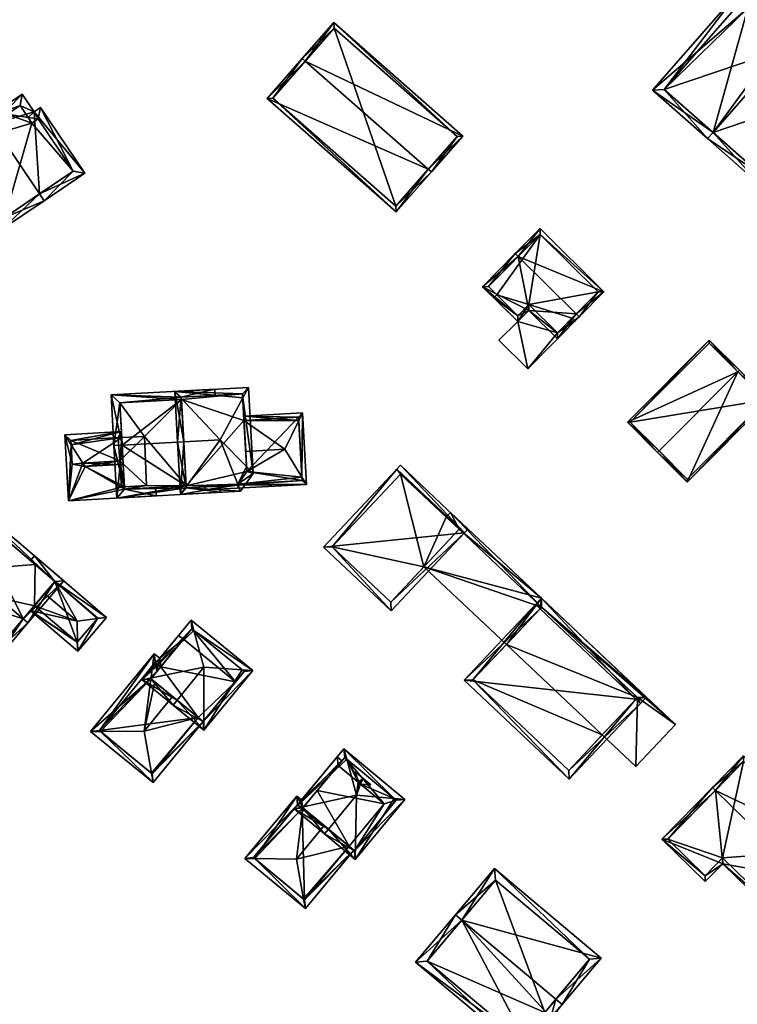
# Model space of a CAD drawing. Header units: inches. Extents: x 2685601 to 2690022, y 1235992 to 1239010.
# Tile 347 of 390: x 2689531 to 2689618, y 1237637 to 1237756. Entities that reach past the tile are written whole.
import ezdxf

# ---------------------------------------------------------------- set-up
doc = ezdxf.new("R2010")
doc.units = ezdxf.units.IN
doc.header["$MEASUREMENT"] = 0
doc.layers.add('Gebaeude Einzelhaus', color=10, linetype='Continuous')

msp = doc.modelspace()

# ---------------------------------------------------------------- meshes
at = {"layer": 'Gebaeude Einzelhaus'}
mesh = msp.add_polyface(dxfattribs=at)
corners = [(2689615.366, 1237742.492, 515.094), (2689621.235, 1237736.013, 509.027), (2689631.831, 1237748.093, 509.027), (2689614.706, 1237741.74, 515.094), (2689624.644, 1237753.068, 515.094), (2689625.303, 1237753.819, 515.094), (2689619.594, 1237757.499, 510.505), (2689618.625, 1237759.679, 509.027), (2689608.028, 1237747.599, 509.027), (2689619.502, 1237758.91, 509.823), (2689623.72, 1237753.879, 514.254), (2689624.378, 1237754.63, 514.254), (2689620.253, 1237758.25, 510.505), (2689621.143, 1237737.424, 509.725), (2689630.42, 1237748, 509.725), (2689618.718, 1237758.268, 509.71), (2689609.439, 1237747.691, 509.71), (2689619.594, 1237757.499, 498.321), (2689618.718, 1237758.268, 498.321), (2689624.876, 1237752.864, 498.321), (2689630.42, 1237748, 498.321), (2689624.876, 1237752.864, 511.544), (2689609.439, 1237747.691, 498.321), (2689621.143, 1237737.424, 498.321)]
mesh.append_faces([[corners[k] for k in face] for face in [(10, 5, 4), (10, 11, 5), (7, 16, 8), (8, 16, 3), (3, 16, 0), (9, 15, 7), (7, 15, 16), (9, 6, 15), (9, 12, 6), (2, 14, 5), (5, 14, 4), (13, 3, 0), (2, 1, 14), (14, 1, 13), (13, 1, 3), (9, 6, 12), (10, 5, 11), (10, 4, 5), (6, 0, 10), (10, 0, 4), (6, 8, 0), (0, 8, 3), (9, 7, 6), (6, 7, 8), (0, 2, 4), (4, 2, 5), (3, 1, 0), (0, 1, 2)]], dxfattribs={"color": 13})
mesh.append_faces([[corners[k] for k in face] for face in [(19, 22, 17), (17, 22, 18), (20, 23, 19), (19, 23, 22), (14, 13, 20), (20, 13, 23), (0, 16, 13), (13, 16, 23), (23, 16, 22), (16, 15, 22), (22, 15, 18), (4, 21, 10), (4, 14, 21), (21, 14, 19), (19, 14, 20), (18, 15, 17), (17, 15, 6)]], dxfattribs={"color": 41})
mesh = msp.add_polyface(dxfattribs=at)
corners = [(2689580.915, 1237738.041, 502.003), (2689577.043, 1237732.876, 498.844), (2689581.29, 1237737.711, 502.003), (2689561.415, 1237746.608, 498.844), (2689566.039, 1237751.113, 502.003), (2689565.663, 1237751.443, 502.003), (2689585.11, 1237742.059, 498.844), (2689569.483, 1237755.79, 498.844), (2689576.998, 1237733.583, 499.09), (2689562.12, 1237746.653, 499.089), (2689584.405, 1237742.014, 499.117), (2689569.528, 1237755.084, 499.117), (2689569.528, 1237755.084, 486.862), (2689584.405, 1237742.014, 486.862), (2689562.12, 1237746.653, 486.862), (2689576.998, 1237733.583, 486.862)]
mesh.append_faces([[corners[k] for k in face] for face in [(4, 9, 5), (11, 4, 5), (5, 9, 3), (10, 11, 7), (7, 11, 5), (6, 10, 7), (8, 0, 2), (2, 0, 10), (2, 10, 6), (9, 8, 1), (3, 9, 1), (1, 8, 2), (4, 7, 5), (2, 6, 0), (0, 6, 4), (4, 6, 7), (3, 4, 5), (3, 0, 4), (3, 1, 0), (0, 1, 2)]], dxfattribs={"color": 13})
mesh.append_faces([[corners[k] for k in face] for face in [(12, 15, 14), (13, 15, 12), (0, 15, 13), (8, 15, 0), (0, 13, 10), (14, 15, 9), (9, 15, 8), (12, 14, 4), (4, 14, 9), (11, 12, 4), (13, 12, 10), (10, 12, 11)]], dxfattribs={"color": 41})
mesh = msp.add_polyface(dxfattribs=at)
corners = [(2689539.37, 1237737.554, 492.651), (2689534.004, 1237745.508, 492.651), (2689533.245, 1237744.996, 493.041), (2689528.207, 1237743.488, 495.18), (2689531.809, 1237747.124, 493.041), (2689533.891, 1237735.064, 495.18), (2689527.648, 1237744.316, 495.18), (2689534.45, 1237734.235, 495.18), (2689522.61, 1237740.918, 492.651), (2689529.413, 1237730.836, 492.651), (2689537.981, 1237737.824, 493.077), (2689529.683, 1237732.225, 493.067), (2689533.733, 1237744.121, 493.077), (2689531.539, 1237745.736, 493.467), (2689532.53, 1237744.284, 493.463), (2689523.999, 1237740.648, 493.067), (2689532.975, 1237743.609, 493.467), (2689531.539, 1237745.736, 483.032), (2689532.53, 1237744.284, 483.032), (2689524.848, 1237741.221, 489.809), (2689523.999, 1237740.648, 483.032), (2689529.999, 1237744.697, 490.962), (2689529.999, 1237744.697, 483.032), (2689524.848, 1237741.221, 483.032), (2689529.683, 1237732.225, 483.031), (2689537.981, 1237737.824, 483.031), (2689533.733, 1237744.121, 483.032), (2689532.975, 1237743.609, 483.032)]
mesh.append_faces([[corners[k] for k in face] for face in [(12, 16, 14), (15, 11, 9), (8, 15, 9), (3, 15, 6), (13, 3, 6), (6, 15, 8), (4, 13, 6), (2, 12, 14), (14, 13, 2), (2, 13, 4), (10, 12, 1), (1, 12, 2), (0, 10, 1), (5, 10, 7), (11, 5, 7), (9, 11, 7), (7, 10, 0), (3, 9, 5), (5, 9, 7), (6, 8, 3), (3, 8, 9), (0, 5, 7), (3, 4, 6), (0, 2, 5), (5, 2, 3), (3, 2, 4), (0, 1, 2)]], dxfattribs={"color": 13})
mesh.append_faces([[corners[k] for k in face] for face in [(18, 22, 17), (23, 24, 20), (18, 27, 22), (22, 27, 23), (23, 27, 24), (24, 27, 25), (25, 27, 26), (14, 27, 18), (14, 16, 27), (16, 12, 27), (27, 12, 26), (12, 10, 26), (26, 10, 25), (5, 11, 10), (10, 11, 25), (25, 11, 24), (11, 15, 24), (24, 15, 20), (20, 19, 23), (21, 17, 22), (21, 13, 17), (19, 3, 21), (21, 3, 13), (20, 15, 19), (19, 15, 3), (13, 14, 17), (17, 14, 18)]], dxfattribs={"color": 41})
mesh = msp.add_polyface(dxfattribs=at)
corners = [(2689593.07, 1237720.968, 497.666), (2689587.486, 1237723.84, 497.158), (2689591.743, 1237719.626, 497.158), (2689591.805, 1237727.492, 498.675), (2689591.449, 1237727.844, 498.675), (2689598.819, 1237720.548, 498.675), (2689596.54, 1237717.534, 497.666), (2689599.175, 1237720.196, 498.675), (2689602.173, 1237723.225, 497.158), (2689594.446, 1237730.873, 497.158), (2689591.739, 1237720.334, 497.293), (2689596.536, 1237718.241, 497.801), (2689593.066, 1237721.675, 497.801), (2689601.465, 1237723.221, 497.336), (2689594.45, 1237730.165, 497.336), (2689588.194, 1237723.844, 497.293), (2689594.45, 1237730.165, 487.737), (2689601.465, 1237723.221, 487.737), (2689588.194, 1237723.844, 487.737), (2689589.211, 1237722.837, 494.508), (2689589.211, 1237722.837, 487.737), (2689591.739, 1237720.334, 494.508), (2689593.066, 1237721.675, 494.508), (2689596.536, 1237718.241, 494.508), (2689598.322, 1237720.046, 494.508), (2689598.322, 1237720.046, 487.737), (2689593.066, 1237721.675, 487.737), (2689596.536, 1237718.241, 487.737), (2689591.739, 1237720.334, 487.737)]
mesh.append_faces([[corners[k] for k in face] for face in [(15, 10, 1), (3, 15, 4), (14, 3, 4), (4, 15, 1), (9, 14, 4), (13, 14, 8), (8, 14, 9), (11, 5, 7), (7, 5, 13), (7, 13, 8), (6, 11, 7), (12, 11, 0), (10, 12, 0), (0, 11, 6), (1, 10, 2), (2, 10, 0), (3, 9, 4), (7, 8, 5), (5, 8, 3), (3, 8, 9), (5, 6, 7), (3, 0, 5), (5, 0, 6), (4, 1, 3), (3, 1, 0), (0, 1, 2)]], dxfattribs={"color": 13})
mesh.append_faces([[corners[k] for k in face] for face in [(20, 26, 28), (26, 25, 27), (26, 17, 25), (20, 16, 26), (26, 16, 17), (20, 18, 16), (17, 24, 25), (24, 11, 23), (24, 5, 11), (17, 13, 24), (24, 13, 5), (11, 12, 23), (23, 12, 22), (22, 10, 21), (22, 12, 10), (10, 19, 21), (19, 18, 20), (10, 15, 19), (19, 15, 18), (3, 18, 15), (3, 16, 18), (3, 14, 16), (14, 13, 16), (16, 13, 17)]], dxfattribs={"color": 41})
mesh = msp.add_polyface(dxfattribs=at)
corners = [(2689592.956, 1237713.914, 494.508), (2689591.743, 1237719.626, 494.508), (2689589.456, 1237717.379, 494.508), (2689596.536, 1237718.241, 494.508), (2689593.066, 1237721.675, 494.508), (2689591.739, 1237720.334, 494.508), (2689588.859, 1237722.481, 494.508), (2689598.678, 1237719.694, 494.508), (2689598.322, 1237720.046, 494.508), (2689589.211, 1237722.837, 494.508), (2689598.322, 1237720.046, 487.737), (2689598.678, 1237719.694, 487.737), (2689588.859, 1237722.481, 487.737), (2689589.211, 1237722.837, 487.737), (2689591.743, 1237719.626, 487.737), (2689589.456, 1237717.379, 487.737), (2689592.956, 1237713.914, 487.737), (2689596.536, 1237718.241, 487.737), (2689591.739, 1237720.334, 487.737), (2689593.066, 1237721.675, 487.737)]
mesh.append_faces([[corners[k] for k in face] for face in [(6, 5, 9), (3, 7, 8), (3, 0, 7), (6, 1, 5), (5, 1, 4), (4, 1, 3), (3, 1, 0), (0, 1, 2)]], dxfattribs={"color": 13})
mesh.append_faces([[corners[k] for k in face] for face in [(11, 17, 10), (18, 12, 13), (17, 14, 19), (19, 14, 18), (18, 14, 12), (11, 16, 17), (17, 16, 14), (14, 16, 15), (7, 0, 11), (11, 0, 16), (0, 2, 16), (16, 2, 15), (2, 1, 15), (15, 1, 14), (1, 6, 14), (14, 6, 12), (12, 9, 13), (12, 6, 9), (11, 10, 7), (7, 10, 8)]], dxfattribs={"color": 41})
mesh = msp.add_polyface(dxfattribs=at)
corners = [(2689618.372, 1237713.56, 501.582), (2689612.25, 1237700.224, 497.538), (2689622.144, 1237710.158, 497.538), (2689608.832, 1237703.981, 501.582), (2689608.655, 1237703.803, 501.582), (2689618.549, 1237713.738, 501.582), (2689614.894, 1237717.378, 497.538), (2689605.001, 1237707.443, 497.538), (2689621.79, 1237710.156, 497.737), (2689614.895, 1237717.024, 497.734), (2689605.355, 1237707.444, 497.734), (2689612.249, 1237700.578, 497.738), (2689621.79, 1237710.156, 489.471), (2689614.895, 1237717.024, 489.471), (2689605.355, 1237707.444, 489.471), (2689612.249, 1237700.578, 489.471)]
mesh.append_faces([[corners[k] for k in face] for face in [(1, 11, 8), (3, 11, 4), (10, 3, 4), (4, 11, 1), (7, 10, 4), (9, 10, 6), (6, 10, 7), (0, 9, 5), (8, 0, 5), (5, 9, 6), (1, 8, 2), (2, 8, 5), (0, 7, 3), (3, 7, 4), (5, 6, 0), (0, 6, 7), (0, 2, 5), (4, 1, 3), (3, 1, 0), (0, 1, 2)]], dxfattribs={"color": 13})
mesh.append_faces([[corners[k] for k in face] for face in [(12, 15, 14), (12, 14, 13), (8, 15, 12), (11, 15, 8), (3, 15, 11), (14, 15, 10), (10, 15, 3), (13, 14, 10), (9, 13, 10), (12, 13, 9), (0, 12, 9), (8, 12, 0)]], dxfattribs={"color": 41})
mesh = msp.add_polyface(dxfattribs=at)
corners = [(2689543.89, 1237704.684, 494.304), (2689551.335, 1237705.097, 494.304), (2689551.052, 1237710.218, 491.342), (2689542.553, 1237710.749, 490.765), (2689551.038, 1237710.468, 491.197), (2689555.084, 1237711.443, 490.765), (2689555.125, 1237710.695, 491.197), (2689542.891, 1237704.629, 494.304), (2689551.645, 1237699.505, 491.182), (2689543.243, 1237698.289, 490.765), (2689555.774, 1237698.984, 490.765), (2689551.631, 1237699.756, 491.322), (2689555.733, 1237699.732, 491.182), (2689543.606, 1237709.805, 491.342), (2689544.186, 1237699.343, 491.322), (2689543.606, 1237709.805, 481.708), (2689551.052, 1237710.218, 481.708), (2689544.019, 1237702.361, 488.742), (2689544.17, 1237699.624, 487.795), (2689544.186, 1237699.343, 487.697), (2689543.838, 1237705.618, 487.599), (2689543.838, 1237705.618, 481.708), (2689544.17, 1237699.624, 481.708), (2689544.186, 1237699.343, 481.708), (2689551.631, 1237699.756, 481.707), (2689546.846, 1237699.795, 481.708), (2689546.578, 1237705.731, 481.708)]
mesh.append_faces([[corners[k] for k in face] for face in [(10, 8, 12), (8, 14, 11), (14, 7, 0), (10, 9, 8), (8, 9, 14), (14, 9, 7), (13, 4, 2), (4, 5, 6), (13, 3, 4), (4, 3, 5), (13, 7, 3), (13, 0, 7), (0, 11, 1), (8, 10, 12), (7, 9, 0), (0, 9, 11), (11, 9, 8), (8, 9, 10), (0, 3, 7), (3, 4, 5), (5, 4, 6), (0, 2, 3), (3, 2, 4), (0, 1, 2)]], dxfattribs={"color": 13})
mesh.append_faces([[corners[k] for k in face] for face in [(16, 26, 15), (15, 26, 21), (25, 23, 22), (16, 24, 26), (26, 24, 25), (25, 24, 23), (11, 19, 24), (24, 19, 23), (11, 14, 19), (19, 22, 23), (19, 18, 22), (20, 15, 21), (20, 13, 15), (17, 0, 20), (20, 0, 13), (19, 14, 18), (18, 14, 17), (17, 14, 0), (15, 2, 16), (15, 13, 2)]], dxfattribs={"color": 41})
mesh = msp.add_polyface(dxfattribs=at)
corners = [(2689550.938, 1237698.715, 491.27), (2689558.218, 1237699.119, 491.27), (2689557.889, 1237699.952, 491.744), (2689555.758, 1237705.341, 494.81), (2689551.335, 1237705.096, 494.81), (2689550.586, 1237705.055, 494.81), (2689559.735, 1237701.264, 491.27), (2689558.938, 1237702.081, 491.979), (2689559.159, 1237711.669, 491.27), (2689558.477, 1237710.401, 491.979), (2689550.248, 1237711.175, 491.27), (2689551.645, 1237699.505, 491.688), (2689557.815, 1237699.848, 491.688), (2689558.971, 1237701.484, 491.745), (2689558.451, 1237710.879, 491.703), (2689551.038, 1237710.468, 491.703), (2689557.91, 1237699.983, 488.678), (2689557.815, 1237699.848, 488.629), (2689558.971, 1237701.484, 489.218), (2689557.91, 1237699.983, 481.707), (2689557.815, 1237699.848, 481.707), (2689558.628, 1237707.681, 488.683), (2689558.451, 1237710.879, 481.708), (2689558.836, 1237703.92, 490.134), (2689558.628, 1237707.681, 481.708), (2689551.038, 1237710.468, 491.197), (2689551.038, 1237710.468, 481.708), (2689551.335, 1237705.097, 494.304), (2689551.631, 1237699.756, 491.322), (2689551.645, 1237699.505, 491.182), (2689551.052, 1237710.218, 491.342), (2689551.052, 1237710.218, 481.708), (2689551.631, 1237699.756, 481.707), (2689551.645, 1237699.505, 481.707), (2689558.971, 1237701.484, 481.707)]
mesh.append_faces([[corners[k] for k in face] for face in [(4, 11, 5), (15, 4, 5), (14, 15, 10), (10, 15, 5), (9, 14, 8), (8, 14, 10), (7, 9, 6), (13, 7, 6), (2, 13, 6), (6, 9, 8), (1, 11, 12), (12, 2, 1), (1, 2, 6), (5, 11, 0), (0, 11, 1), (8, 10, 9), (9, 10, 3), (3, 10, 4), (4, 10, 5), (6, 9, 7), (7, 9, 3), (6, 8, 9), (2, 7, 3), (1, 6, 2), (2, 6, 7), (0, 4, 5), (0, 3, 4), (0, 2, 3), (0, 1, 2)]], dxfattribs={"color": 13})
mesh.append_faces([[corners[k] for k in face] for face in [(32, 20, 33), (32, 19, 20), (32, 34, 19), (31, 24, 32), (32, 24, 34), (31, 22, 24), (31, 26, 22), (17, 33, 20), (12, 29, 17), (17, 29, 33), (12, 11, 29), (29, 32, 33), (29, 28, 32), (30, 25, 31), (31, 25, 26), (27, 15, 30), (30, 15, 25), (27, 4, 15), (29, 11, 28), (28, 11, 27), (27, 11, 4), (25, 22, 26), (15, 14, 25), (25, 14, 22), (22, 21, 24), (23, 7, 18), (18, 7, 13), (21, 9, 23), (23, 9, 7), (22, 14, 21), (21, 14, 9), (2, 18, 13), (16, 17, 19), (19, 17, 20), (2, 12, 18), (18, 12, 16), (16, 12, 17)]], dxfattribs={"color": 41})
mesh = msp.add_polyface(dxfattribs=at)
corners = [(2689557.815, 1237699.848, 488.629), (2689553.914, 1237699.261, 488.49), (2689566.186, 1237699.94, 488.49), (2689553.894, 1237699.63, 488.629), (2689557.91, 1237699.983, 488.678), (2689565.637, 1237700.823, 488.832), (2689558.971, 1237701.484, 489.218), (2689563.55, 1237704.181, 490.134), (2689558.836, 1237703.92, 490.134), (2689565.259, 1237707.658, 488.832), (2689565.709, 1237708.573, 488.49), (2689558.6, 1237708.18, 488.49), (2689558.628, 1237707.681, 488.683), (2689565.66, 1237700.411, 488.677), (2689565.238, 1237708.046, 488.683), (2689565.66, 1237700.411, 481.707), (2689565.238, 1237708.046, 481.708), (2689558.628, 1237707.681, 481.708), (2689557.91, 1237699.983, 481.707), (2689558.971, 1237701.484, 481.707)]
mesh.append_faces([[corners[k] for k in face] for face in [(9, 14, 10), (10, 14, 11), (11, 14, 12), (2, 5, 10), (10, 5, 9), (13, 0, 4), (0, 1, 3), (13, 2, 0), (0, 2, 1), (13, 5, 2), (5, 9, 7), (2, 10, 5), (5, 10, 9), (9, 12, 7), (7, 12, 8), (9, 11, 12), (9, 10, 11), (6, 7, 8), (4, 5, 6), (6, 5, 7), (0, 2, 4), (4, 2, 5), (3, 1, 0), (0, 1, 2)]], dxfattribs={"color": 13})
mesh.append_faces([[corners[k] for k in face] for face in [(15, 19, 16), (16, 19, 17), (15, 18, 19), (15, 13, 18), (18, 13, 4), (12, 14, 17), (17, 14, 16), (5, 16, 9), (9, 16, 14), (5, 15, 16), (5, 13, 15)]], dxfattribs={"color": 41})
mesh = msp.add_polyface(dxfattribs=at)
corners = [(2689544.186, 1237699.343, 487.697), (2689537.399, 1237697.966, 487.352), (2689548.02, 1237698.554, 487.352), (2689539.395, 1237702.105, 488.742), (2689547.965, 1237699.553, 487.698), (2689544.17, 1237699.624, 487.795), (2689543.629, 1237702.34, 488.742), (2689544.019, 1237702.361, 488.742), (2689539.15, 1237702.49, 488.602), (2689543.838, 1237705.618, 487.599), (2689537.727, 1237704.732, 487.791), (2689543.799, 1237706.323, 487.352), (2689536.958, 1237705.944, 487.352), (2689543.8, 1237699.6, 487.794), (2689537.7, 1237705.25, 487.609), (2689543.4, 1237705.6, 487.597), (2689537.85, 1237702.4, 487.787), (2689543.6, 1237702.8, 488.58), (2689537.85, 1237702.4, 481.708), (2689543.6, 1237702.8, 481.708), (2689543.8, 1237699.6, 481.708), (2689544.17, 1237699.624, 481.708), (2689543.838, 1237705.618, 481.708), (2689543.4, 1237705.6, 481.708), (2689537.7, 1237705.25, 481.708), (2689546.578, 1237705.731, 481.708), (2689546.846, 1237699.795, 481.708)]
mesh.append_faces([[corners[k] for k in face] for face in [(17, 3, 8), (17, 6, 3), (12, 16, 1), (1, 16, 3), (3, 16, 8), (12, 10, 16), (15, 11, 9), (15, 14, 11), (11, 14, 12), (12, 14, 10), (0, 13, 5), (13, 3, 6), (0, 1, 13), (13, 1, 3), (4, 2, 0), (0, 2, 1), (12, 1, 10), (10, 1, 8), (8, 1, 3), (10, 11, 12), (8, 9, 10), (10, 9, 11), (8, 6, 9), (9, 6, 7), (8, 3, 6), (3, 5, 6), (6, 5, 7), (3, 0, 5), (0, 2, 4), (3, 1, 0), (0, 1, 2)]], dxfattribs={"color": 13})
mesh.append_faces([[corners[k] for k in face] for face in [(19, 21, 20), (19, 26, 21), (19, 25, 26), (19, 22, 25), (19, 23, 22), (19, 24, 23), (19, 18, 24), (16, 10, 18), (18, 10, 24), (24, 10, 14), (14, 15, 24), (24, 15, 23), (23, 15, 22), (22, 15, 9), (20, 21, 13), (13, 21, 5), (13, 19, 20), (6, 17, 13), (13, 17, 19), (8, 19, 17), (8, 18, 19), (8, 16, 18)]], dxfattribs={"color": 41})
mesh = msp.add_polyface(dxfattribs=at)
corners = [(2689585.295, 1237694.083, 494.951), (2689568.233, 1237692.364, 490.232), (2689576.411, 1237684.656, 490.232), (2689585.725, 1237694.539, 491.264), (2689577.546, 1237702.246, 491.264), (2689577.116, 1237701.79, 494.951), (2689576.38, 1237685.716, 490.504), (2689569.293, 1237692.395, 490.505), (2689577.578, 1237701.186, 494.906), (2689584.665, 1237694.508, 494.906), (2689583.1, 1237695.983, 491.018), (2689577.578, 1237701.186, 484.714), (2689584.665, 1237694.508, 491.018), (2689583.1, 1237695.983, 484.714), (2689569.293, 1237692.395, 484.714), (2689576.38, 1237685.716, 484.714), (2689580.398, 1237689.979, 484.714), (2689580.398, 1237689.979, 491.018), (2689584.665, 1237694.508, 484.714)]
mesh.append_faces([[corners[k] for k in face] for face in [(8, 7, 5), (5, 7, 1), (0, 6, 9), (9, 8, 0), (0, 8, 5), (0, 5, 4), (0, 4, 3), (7, 6, 2), (1, 7, 2), (2, 6, 0), (5, 1, 0), (4, 5, 0), (3, 4, 0), (0, 1, 2)]], dxfattribs={"color": 13})
mesh.append_faces([[corners[k] for k in face] for face in [(13, 16, 11), (11, 16, 14), (14, 16, 15), (13, 18, 16), (9, 17, 12), (9, 6, 17), (17, 6, 16), (16, 6, 15), (6, 7, 15), (15, 7, 14), (7, 11, 14), (7, 8, 11), (11, 10, 13), (10, 9, 12), (11, 8, 10), (10, 8, 9)]], dxfattribs={"color": 41})
mesh = msp.add_polyface(dxfattribs=at)
corners = [(2689531.916, 1237683.685, 490.889), (2689532.488, 1237683.198, 490.89), (2689536.819, 1237688.28, 487.605), (2689524.273, 1237698.973, 487.605), (2689520.512, 1237693.404, 490.891), (2689519.941, 1237693.89, 490.891), (2689515.661, 1237688.868, 487.605), (2689528.208, 1237678.176, 487.605), (2689535.761, 1237688.196, 487.974), (2689524.356, 1237697.915, 487.975), (2689516.719, 1237688.953, 487.979), (2689528.124, 1237679.234, 487.979), (2689533.266, 1237685.268, 484.82), (2689528.124, 1237679.234, 479.245), (2689533.266, 1237685.268, 479.245), (2689534.512, 1237686.731, 485.456), (2689535.761, 1237688.196, 484.819), (2689535.761, 1237688.196, 479.245), (2689533.37, 1237690.234, 479.245), (2689524.356, 1237697.915, 479.245), (2689516.719, 1237688.953, 479.245)]
mesh.append_faces([[corners[k] for k in face] for face in [(6, 11, 7), (7, 11, 1), (1, 11, 0), (5, 10, 6), (6, 10, 11), (5, 4, 10), (5, 9, 4), (8, 1, 0), (8, 2, 1), (5, 3, 9), (9, 3, 8), (8, 3, 2), (0, 7, 1), (5, 6, 4), (4, 6, 0), (0, 6, 7), (0, 3, 4), (4, 3, 5), (0, 2, 3), (0, 1, 2)]], dxfattribs={"color": 13})
mesh.append_faces([[corners[k] for k in face] for face in [(14, 18, 17), (14, 20, 18), (18, 20, 19), (14, 13, 20), (11, 10, 13), (13, 10, 20), (4, 20, 10), (4, 19, 20), (4, 9, 19), (16, 9, 8), (16, 18, 9), (9, 18, 19), (16, 17, 18), (0, 15, 8), (8, 15, 16), (0, 12, 15), (12, 13, 14), (0, 11, 12), (12, 11, 13)]], dxfattribs={"color": 41})
mesh = msp.add_polyface(dxfattribs=at)
corners = [(2689606.236, 1237674.176, 491.018), (2689610.806, 1237670.9, 491.018), (2689607.296, 1237674.208, 491.018), (2689606.025, 1237665.826, 491.018), (2689594.635, 1237685.11, 491.018), (2689594.604, 1237686.17, 491.018), (2689584.665, 1237694.508, 491.018), (2689583.614, 1237696.528, 491.018), (2689580.398, 1237689.979, 491.018), (2689590.368, 1237680.582, 491.018), (2689583.1, 1237695.983, 491.018), (2689601.969, 1237669.648, 491.018), (2689583.614, 1237696.528, 484.714), (2689583.1, 1237695.983, 484.714), (2689601.969, 1237669.648, 484.714), (2689606.025, 1237665.826, 484.714), (2689580.398, 1237689.979, 484.714), (2689590.368, 1237680.582, 484.714), (2689610.806, 1237670.9, 484.714), (2689584.665, 1237694.508, 484.714), (2689594.635, 1237685.11, 484.714), (2689606.236, 1237674.176, 484.714)]
mesh.append_faces([[corners[k] for k in face] for face in [(3, 0, 11), (6, 7, 10), (4, 5, 9), (9, 5, 8), (8, 5, 6), (6, 5, 7), (0, 2, 4), (4, 2, 5), (3, 1, 0), (0, 1, 2)]], dxfattribs={"color": 13})
mesh.append_faces([[corners[k] for k in face] for face in [(16, 20, 17), (21, 15, 14), (20, 18, 21), (21, 18, 15), (20, 12, 18), (16, 19, 20), (20, 19, 12), (12, 19, 13), (18, 2, 1), (18, 5, 2), (18, 12, 5), (5, 12, 7), (1, 3, 18), (18, 3, 15), (8, 17, 9), (8, 16, 17), (15, 3, 14), (14, 3, 11), (7, 12, 10), (10, 12, 13)]], dxfattribs={"color": 41})
mesh = msp.add_polyface(dxfattribs=at)
corners = [(2689538.538, 1237679.79, 484.571), (2689542.006, 1237683.86, 484.571), (2689540.897, 1237683.715, 484.845), (2689538.505, 1237680.908, 484.846), (2689538.431, 1237683.391, 485.456), (2689532.779, 1237684.697, 484.571), (2689533.266, 1237685.268, 484.82), (2689534.512, 1237686.731, 485.456), (2689535.761, 1237688.196, 484.819), (2689533.285, 1237691.291, 484.571), (2689532.799, 1237690.72, 484.819), (2689540.949, 1237683.775, 484.819), (2689538.454, 1237680.848, 484.82), (2689540.949, 1237683.775, 479.245), (2689535.761, 1237688.196, 479.245), (2689533.266, 1237685.268, 479.245), (2689538.454, 1237680.848, 479.245)]
mesh.append_faces([[corners[k] for k in face] for face in [(12, 5, 6), (12, 0, 5), (12, 3, 0), (1, 8, 9), (9, 8, 10), (1, 11, 8), (1, 2, 11), (0, 2, 1), (0, 3, 2), (8, 9, 10), (8, 1, 9), (8, 2, 1), (7, 4, 8), (8, 4, 2), (6, 4, 7), (6, 5, 4), (4, 5, 3), (3, 5, 0), (0, 2, 3), (3, 2, 4), (0, 1, 2)]], dxfattribs={"color": 13})
mesh.append_faces([[corners[k] for k in face] for face in [(13, 16, 14), (14, 16, 15), (16, 3, 12), (11, 2, 13), (13, 2, 16), (16, 2, 3), (16, 12, 15), (15, 12, 6), (11, 13, 8), (8, 13, 14)]], dxfattribs={"color": 41})
mesh = msp.add_polyface(dxfattribs=at)
corners = [(2689606.036, 1237673.964, 494.936), (2689607.296, 1237674.208, 491.018), (2689594.604, 1237686.17, 491.018), (2689606.581, 1237673.45, 494.936), (2689594.435, 1237684.898, 494.936), (2689593.89, 1237685.411, 494.936), (2689585.264, 1237676.259, 490.511), (2689597.955, 1237664.296, 490.511), (2689594.635, 1237685.11, 493.838), (2689586.324, 1237676.29, 490.775), (2689597.924, 1237665.356, 490.775), (2689606.236, 1237674.176, 493.839), (2689606.236, 1237674.176, 491.018), (2689594.635, 1237685.11, 491.018), (2689590.368, 1237680.582, 491.018), (2689590.368, 1237680.582, 484.714), (2689586.324, 1237676.29, 484.714), (2689597.924, 1237665.356, 484.714), (2689601.969, 1237669.648, 491.018), (2689601.969, 1237669.648, 484.714), (2689594.635, 1237685.11, 484.714), (2689606.236, 1237674.176, 484.714)]
mesh.append_faces([[corners[k] for k in face] for face in [(11, 8, 1), (10, 0, 3), (3, 0, 11), (3, 11, 1), (9, 10, 7), (7, 10, 3), (6, 9, 7), (4, 9, 5), (8, 4, 5), (5, 9, 6), (1, 8, 2), (2, 8, 5), (0, 7, 3), (5, 6, 4), (4, 6, 0), (0, 6, 7), (0, 2, 4), (4, 2, 5), (3, 1, 0), (0, 1, 2)]], dxfattribs={"color": 13})
mesh.append_faces([[corners[k] for k in face] for face in [(15, 19, 16), (16, 19, 17), (15, 21, 19), (15, 20, 21), (11, 18, 12), (18, 10, 19), (19, 10, 17), (11, 0, 18), (18, 0, 10), (10, 9, 17), (17, 9, 16), (14, 8, 13), (14, 4, 8), (16, 9, 15), (15, 9, 14), (14, 9, 4), (12, 8, 11), (12, 13, 8)]], dxfattribs={"color": 41})
mesh = msp.add_polyface(dxfattribs=at)
corners = [(2689550.525, 1237673.839, 492.629), (2689546.319, 1237676.314, 489.09), (2689550.051, 1237673.26, 492.629), (2689553.785, 1237677.819, 492.629), (2689552.567, 1237682.28, 489.864), (2689552.226, 1237683.528, 489.09), (2689553.78, 1237670.205, 489.09), (2689558.396, 1237677.506, 489.864), (2689559.686, 1237677.418, 489.09), (2689552.331, 1237682.473, 489.64), (2689547.374, 1237676.419, 489.64), (2689553.675, 1237671.26, 489.641), (2689558.631, 1237677.313, 489.641), (2689558.631, 1237677.313, 479.451), (2689552.331, 1237682.473, 479.451), (2689548.555, 1237677.861, 488.852), (2689548.098, 1237677.303, 488.852), (2689547.374, 1237676.419, 488.851), (2689551.292, 1237681.204, 488.85), (2689551.292, 1237681.204, 479.451), (2689547.827, 1237676.048, 489.268), (2689549.975, 1237674.289, 491.239), (2689553.091, 1237671.738, 488.256), (2689553.671, 1237671.263, 487.7), (2689553.675, 1237671.26, 479.451), (2689553.672, 1237671.264, 479.451), (2689557.589, 1237676.046, 479.451)]
mesh.append_faces([[corners[k] for k in face] for face in [(8, 12, 7), (0, 11, 2), (2, 11, 6), (6, 11, 8), (8, 11, 12), (7, 4, 8), (8, 4, 5), (1, 10, 2), (2, 10, 0), (1, 9, 10), (1, 5, 9), (9, 5, 4), (4, 8, 5), (4, 7, 8), (4, 3, 7), (7, 6, 8), (6, 0, 2), (7, 3, 6), (6, 3, 0), (5, 1, 4), (4, 1, 3), (3, 1, 0), (0, 1, 2)]], dxfattribs={"color": 13})
mesh.append_faces([[corners[k] for k in face] for face in [(13, 26, 14), (14, 26, 19), (13, 24, 26), (26, 24, 25), (12, 11, 13), (13, 11, 24), (25, 24, 23), (11, 23, 24), (10, 21, 0), (0, 21, 11), (11, 21, 22), (10, 20, 21), (10, 17, 20), (18, 14, 19), (15, 9, 18), (18, 9, 14), (17, 10, 16), (16, 10, 15), (15, 10, 9), (4, 14, 9), (7, 13, 4), (4, 13, 14), (7, 12, 13)]], dxfattribs={"color": 41})
mesh = msp.add_polyface(dxfattribs=at)
corners = [(2689548.446, 1237678.913, 488.319), (2689548.098, 1237677.303, 488.852), (2689548.555, 1237677.861, 488.852), (2689551.292, 1237681.204, 488.85), (2689550.711, 1237681.679, 488.317), (2689546.54, 1237670.094, 491.239), (2689549.975, 1237674.289, 491.239), (2689547.827, 1237676.048, 489.268), (2689547.77, 1237679.459, 487.7), (2689547.374, 1237676.419, 488.851), (2689540.075, 1237670.063, 487.7), (2689541.251, 1237670.069, 488.344), (2689547.428, 1237665.011, 488.344), (2689547.625, 1237663.88, 487.7), (2689553.672, 1237671.264, 487.7), (2689553.091, 1237671.738, 488.256), (2689547.879, 1237678.408, 488.234), (2689541.13, 1237670.168, 488.233), (2689547.52, 1237664.935, 488.256), (2689551.292, 1237681.204, 479.451), (2689548.555, 1237677.861, 479.451), (2689547.879, 1237678.408, 479.451), (2689541.13, 1237670.168, 479.451), (2689547.52, 1237664.935, 479.451), (2689553.091, 1237671.738, 479.451), (2689553.672, 1237671.264, 479.451), (2689557.589, 1237676.046, 479.451)]
mesh.append_faces([[corners[k] for k in face] for face in [(12, 18, 13), (13, 18, 14), (14, 18, 15), (11, 13, 10), (11, 12, 13), (8, 17, 10), (10, 17, 11), (0, 16, 8), (8, 16, 17), (16, 0, 2), (2, 0, 3), (3, 0, 4), (12, 15, 5), (5, 15, 6), (12, 14, 15), (12, 13, 14), (12, 11, 13), (13, 11, 10), (12, 5, 11), (9, 5, 7), (9, 11, 5), (9, 10, 11), (1, 8, 9), (9, 8, 10), (1, 0, 8), (5, 6, 7), (0, 3, 4), (0, 2, 3), (0, 1, 2)]], dxfattribs={"color": 13})
mesh.append_faces([[corners[k] for k in face] for face in [(24, 26, 25), (24, 20, 26), (26, 20, 19), (24, 22, 20), (20, 22, 21), (24, 23, 22), (24, 14, 15), (24, 25, 14), (23, 24, 18), (18, 24, 15), (11, 23, 12), (12, 23, 18), (11, 22, 23), (11, 17, 22), (17, 21, 22), (17, 16, 21), (20, 16, 2), (20, 21, 16), (3, 20, 2), (3, 19, 20)]], dxfattribs={"color": 41})
mesh = msp.add_polyface(dxfattribs=at)
corners = [(2689568.83, 1237658.259, 493.009), (2689564.688, 1237660.723, 489.47), (2689568.35, 1237657.681, 493.009), (2689572.234, 1237662.359, 493.009), (2689571.053, 1237666.722, 490.261), (2689570.713, 1237667.98, 489.47), (2689576.79, 1237661.96, 490.26), (2689578.101, 1237661.845, 489.47), (2689572.431, 1237663.935, 491.596), (2689572.725, 1237663.69, 491.596), (2689572.491, 1237663.703, 491.744), (2689572.076, 1237654.589, 489.47), (2689570.81, 1237666.924, 490.026), (2689565.744, 1237660.82, 490.027), (2689571.979, 1237655.645, 490.017), (2689577.045, 1237661.748, 490.018), (2689577.045, 1237661.748, 479.876), (2689570.81, 1237666.924, 479.876), (2689570.002, 1237665.951, 489.205), (2689570.002, 1237665.951, 479.876), (2689565.744, 1237660.82, 489.205), (2689568.321, 1237658.681, 491.744), (2689571.333, 1237656.181, 488.669), (2689571.979, 1237655.645, 479.876), (2689571.333, 1237656.181, 479.876), (2689575.591, 1237661.311, 479.876)]
mesh.append_faces([[corners[k] for k in face] for face in [(7, 14, 15), (15, 6, 7), (11, 14, 7), (0, 14, 2), (13, 0, 2), (2, 14, 11), (12, 13, 1), (1, 13, 2), (4, 12, 5), (6, 4, 5), (7, 6, 5), (5, 12, 1), (11, 0, 2), (11, 3, 0), (11, 6, 3), (11, 7, 6), (8, 3, 10), (10, 3, 9), (9, 3, 6), (4, 8, 9), (4, 9, 6), (8, 4, 3), (7, 5, 6), (6, 5, 4), (5, 1, 4), (4, 1, 3), (3, 1, 0), (0, 1, 2)]], dxfattribs={"color": 13})
mesh.append_faces([[corners[k] for k in face] for face in [(16, 25, 17), (17, 25, 19), (16, 23, 25), (25, 23, 24), (15, 14, 16), (16, 14, 23), (23, 22, 24), (21, 13, 20), (21, 0, 13), (23, 14, 22), (22, 14, 21), (21, 14, 0), (12, 18, 13), (13, 18, 20), (12, 17, 18), (18, 17, 19), (6, 17, 4), (4, 17, 12), (6, 16, 17), (6, 15, 16)]], dxfattribs={"color": 41})
mesh = msp.add_polyface(dxfattribs=at)
corners = [(2689565.566, 1237661.781, 488.636), (2689565.744, 1237660.82, 489.205), (2689570.002, 1237665.951, 489.205), (2689565.006, 1237662.255, 488.079), (2689559.931, 1237654.696, 488.781), (2689564.963, 1237654.636, 491.744), (2689568.321, 1237658.681, 491.744), (2689569.905, 1237667.006, 488.636), (2689570.481, 1237666.528, 489.204), (2689558.74, 1237654.71, 488.079), (2689572.431, 1237663.935, 491.596), (2689573.06, 1237664.388, 491.744), (2689572.106, 1237665.179, 490.804), (2689572.58, 1237663.81, 491.744), (2689572.491, 1237663.703, 491.744), (2689572.725, 1237663.69, 491.596), (2689573.98, 1237663.624, 490.804), (2689565.841, 1237649.79, 488.781), (2689571.91, 1237655.702, 488.079), (2689571.333, 1237656.181, 488.669), (2689566.049, 1237648.643, 488.079), (2689565.66, 1237660.72, 489.205), (2689565.103, 1237661.191, 488.651), (2689559.796, 1237654.808, 488.648), (2689565.951, 1237649.699, 488.669), (2689567.499, 1237662.934, 479.876), (2689570.002, 1237665.951, 479.876), (2689565.66, 1237660.72, 479.876), (2689565.103, 1237661.191, 479.876), (2689559.796, 1237654.808, 479.876), (2689565.951, 1237649.699, 479.876), (2689571.333, 1237656.181, 479.876), (2689575.591, 1237661.311, 479.876)]
mesh.append_faces([[corners[k] for k in face] for face in [(9, 4, 20), (20, 4, 17), (20, 24, 18), (18, 24, 19), (20, 17, 24), (15, 11, 16), (15, 13, 11), (11, 10, 12), (11, 13, 10), (2, 7, 8), (1, 0, 2), (2, 0, 7), (9, 23, 4), (1, 22, 0), (0, 22, 3), (3, 22, 9), (9, 22, 23), (1, 21, 22), (4, 17, 5), (9, 20, 4), (4, 20, 17), (17, 19, 5), (5, 19, 6), (20, 18, 17), (17, 18, 19), (15, 13, 14), (16, 11, 15), (15, 11, 13), (13, 10, 14), (13, 11, 10), (10, 11, 12), (4, 3, 9), (0, 2, 7), (7, 2, 8), (6, 1, 5), (5, 1, 4), (4, 1, 3), (3, 1, 0), (0, 1, 2)]], dxfattribs={"color": 13})
mesh.append_faces([[corners[k] for k in face] for face in [(27, 29, 28), (27, 30, 29), (25, 31, 27), (27, 31, 30), (25, 32, 31), (25, 26, 32), (30, 31, 24), (24, 31, 19), (4, 30, 17), (17, 30, 24), (4, 29, 30), (4, 23, 29), (23, 28, 29), (23, 22, 28), (22, 27, 28), (22, 21, 27), (1, 27, 21), (1, 25, 27), (1, 2, 25), (25, 2, 26), (13, 15, 10)]], dxfattribs={"color": 41})
mesh = msp.add_polyface(dxfattribs=at)
corners = [(2689615.647, 1237662.923, 495.315), (2689619.05, 1237667.121, 493.671), (2689615.289, 1237663.273, 495.315), (2689630.656, 1237655.778, 493.671), (2689626.537, 1237652.279, 495.315), (2689626.895, 1237651.93, 495.315), (2689616.539, 1237654.078, 493.83), (2689609.184, 1237657.026, 493.04), (2689614.42, 1237651.909, 493.04), (2689622.909, 1237647.851, 493.83), (2689629.949, 1237655.77, 493.824), (2689619.058, 1237666.414, 493.824), (2689609.891, 1237657.034, 493.17), (2689614.411, 1237652.616, 493.17), (2689622.901, 1237648.559, 493.96), (2689616.53, 1237654.785, 493.96), (2689619.058, 1237666.414, 485.581), (2689629.949, 1237655.77, 485.581), (2689609.891, 1237657.034, 485.581), (2689614.411, 1237652.616, 485.581), (2689616.53, 1237654.785, 485.581), (2689622.901, 1237648.559, 485.581)]
mesh.append_faces([[corners[k] for k in face] for face in [(14, 4, 5), (5, 4, 10), (9, 14, 5), (15, 14, 6), (13, 15, 6), (6, 14, 9), (8, 13, 6), (12, 13, 7), (7, 13, 8), (0, 12, 2), (11, 0, 2), (2, 12, 7), (10, 11, 1), (1, 11, 2), (5, 10, 3), (3, 10, 1), (4, 9, 5), (0, 6, 4), (4, 6, 9), (2, 7, 0), (0, 7, 6), (6, 7, 8), (3, 4, 5), (3, 0, 4), (3, 1, 0), (0, 1, 2)]], dxfattribs={"color": 13})
mesh.append_faces([[corners[k] for k in face] for face in [(18, 20, 19), (16, 20, 18), (17, 21, 20), (17, 20, 16), (4, 21, 17), (14, 21, 4), (4, 17, 10), (20, 21, 15), (15, 21, 14), (19, 20, 13), (13, 20, 15), (18, 19, 13), (12, 18, 13), (16, 18, 0), (0, 18, 12), (11, 16, 0), (17, 16, 10), (10, 16, 11)]], dxfattribs={"color": 41})
mesh = msp.add_polyface(dxfattribs=at)
corners = [(2689584.969, 1237647.261, 491.744), (2689601.83, 1237642.636, 487.574), (2689588.914, 1237653.503, 487.574), (2689596.356, 1237637.681, 491.744), (2689597.12, 1237637.038, 491.744), (2689584.204, 1237647.904, 491.744), (2689592.944, 1237632.085, 488.132), (2689579.389, 1237642.181, 487.574), (2689592.306, 1237631.315, 487.574), (2689592.95, 1237632.08, 488.132), (2689595.752, 1237635.475, 490.586), (2689595.783, 1237635.449, 490.586), (2689600.421, 1237642.515, 488.144), (2689589.035, 1237652.094, 488.144), (2689595.014, 1237636.086, 490.582), (2689580.798, 1237642.303, 488.132), (2689592.944, 1237632.085, 488.375), (2689592.306, 1237631.315, 487.675), (2689594.624, 1237629.396, 487.675), (2689598.706, 1237634.326, 492.154), (2689595.752, 1237635.475, 491.455), (2689596.389, 1237636.245, 492.154), (2689597.299, 1237634.194, 491.455), (2689594.491, 1237630.804, 488.375), (2689595.752, 1237635.475, 479.577), (2689595.783, 1237635.449, 479.577), (2689595.014, 1237636.086, 479.577), (2689600.421, 1237642.515, 479.578), (2689589.035, 1237652.094, 479.578), (2689580.798, 1237642.303, 479.578), (2689592.95, 1237632.08, 479.577), (2689594.491, 1237630.804, 479.577), (2689597.299, 1237634.194, 479.577)]
mesh.append_faces([[corners[k] for k in face] for face in [(23, 22, 18), (17, 23, 18), (16, 23, 17), (21, 22, 20), (18, 22, 19), (19, 22, 21), (16, 19, 20), (20, 19, 21), (16, 18, 19), (16, 17, 18), (8, 6, 9), (5, 15, 7), (7, 15, 8), (8, 15, 6), (5, 0, 15), (10, 4, 11), (10, 3, 4), (10, 14, 3), (2, 13, 5), (5, 13, 0), (4, 12, 1), (1, 12, 2), (2, 12, 13), (4, 3, 12), (0, 10, 3), (3, 10, 4), (4, 10, 11), (0, 6, 10), (6, 8, 9), (5, 7, 0), (0, 7, 6), (6, 7, 8), (0, 2, 5), (4, 1, 3), (3, 1, 0), (0, 1, 2)]], dxfattribs={"color": 13})
mesh.append_faces([[corners[k] for k in face] for face in [(32, 31, 25), (25, 31, 30), (22, 11, 20), (20, 11, 10), (22, 32, 11), (11, 32, 25), (22, 23, 32), (32, 23, 31), (16, 9, 23), (23, 9, 31), (31, 9, 30), (16, 6, 9), (16, 10, 6), (16, 20, 10), (26, 28, 27), (26, 29, 28), (24, 30, 26), (26, 30, 29), (24, 25, 30), (6, 30, 9), (6, 29, 30), (6, 15, 29), (15, 28, 29), (0, 13, 15), (15, 13, 28), (13, 12, 28), (28, 12, 27), (12, 26, 27), (3, 14, 12), (12, 14, 26), (10, 24, 14), (14, 24, 26), (10, 11, 24), (24, 11, 25)]], dxfattribs={"color": 41})

doc.saveas('drawing.dxf')
